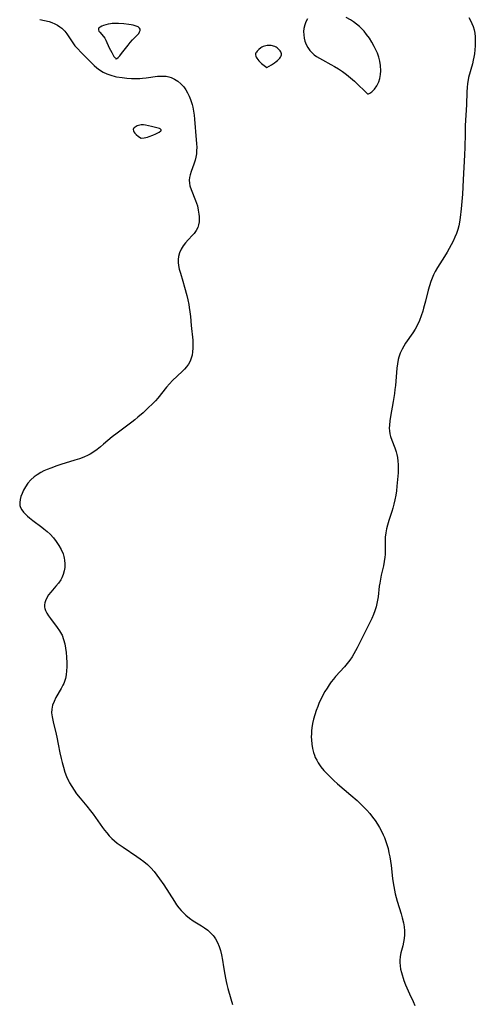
# Model space of a CAD drawing. Header units: inches. Extents: x 1073367 to 1082519, y 1569854 to 1574957.
# Tile 292 of 565: x 1080210 to 1080391, y 1571626 to 1572017. Entities that reach past the tile are written whole.
import ezdxf

# ---------------------------------------------------------------- set-up
doc = ezdxf.new("R2010")
doc.units = ezdxf.units.IN
doc.header["$MEASUREMENT"] = 0
doc.layers.add('CGG_CurvaNivelLidar_v1', color=7, linetype='Continuous', lineweight=30, true_color=0x008008)

msp = doc.modelspace()

# ---------------------------------------------------------------- linework, layer by layer
at = {"layer": 'CGG_CurvaNivelLidar_v1'}
for points in [[(1080218.2603, 1572017.2378, 75), (1080220.1007, 1572016.8942, 75), (1080221.8871, 1572016.4119, 75), (1080223.0485, 1572015.9986, 75), (1080224.1647, 1572015.5135, 75), (1080225.227, 1572014.9561, 75), (1080226.147, 1572014.3759, 75), (1080227.0007, 1572013.7215, 75), (1080227.7733, 1572012.9904, 75), (1080228.1756, 1572012.5475, 75), (1080228.9563, 1572011.5691, 75), (1080229.7673, 1572010.3977, 75), (1080231.3382, 1572007.9798, 75), (1080232.189, 1572006.8054, 75), (1080233.2897, 1572005.5196, 75), (1080234.4813, 1572004.2896, 75), (1080239.8649, 1571998.9571, 75), (1080240.8891, 1571998.0307, 75), (1080241.9754, 1571997.1921, 75), (1080243.3852, 1571996.3422, 75), (1080244.8988, 1571995.643, 75), (1080246.4917, 1571995.0733, 75), (1080248.1443, 1571994.6211, 75), (1080248.7426, 1571994.4882, 75), (1080250.9452, 1571994.1248, 75), (1080252.8196, 1571993.9351, 75), (1080254.7101, 1571993.8306, 75), (1080256.3073, 1571993.8045, 75), (1080257.8994, 1571993.8449, 75), (1080258.9976, 1571993.9199, 75), (1080260.5289, 1571994.083, 75), (1080264.9601, 1571994.6538, 75), (1080266.3673, 1571994.7619, 75), (1080267.4228, 1571994.7747, 75), (1080268.4491, 1571994.6889, 75), (1080269.4443, 1571994.4766, 75), (1080270.4144, 1571994.1496, 75), (1080271.7684, 1571993.5104, 75), (1080273.0528, 1571992.6928, 75), (1080274.2858, 1571991.6675, 75), (1080275.3923, 1571990.4748, 75), (1080276.2231, 1571989.3268, 75), (1080276.953, 1571988.085, 75), (1080277.5921, 1571986.7702, 75), (1080278.1453, 1571985.3988, 75), (1080278.7686, 1571983.4351, 75), (1080279.0248, 1571982.3644, 75), (1080279.3045, 1571980.804, 75), (1080279.5101, 1571979.2163, 75), (1080279.6695, 1571977.6114, 75), (1080280.4096, 1571969.4841, 75), (1080280.5155, 1571967.9455, 75), (1080280.5661, 1571966.4268, 75), (1080280.545, 1571965.1235, 75), (1080280.4398, 1571963.8425, 75), (1080280.2291, 1571962.5759, 75), (1080279.9203, 1571961.3418, 75), (1080279.3912, 1571959.759, 75), (1080278.3182, 1571956.8617, 75), (1080277.921, 1571955.5083, 75), (1080277.7147, 1571954.4468, 75), (1080277.6301, 1571953.3813, 75), (1080277.6943, 1571952.2638, 75), (1080277.8996, 1571951.149, 75), (1080278.3563, 1571949.6541, 75), (1080280.1141, 1571945.3454, 75), (1080280.4918, 1571944.2732, 75), (1080280.8196, 1571943.1836, 75), (1080281.2122, 1571941.5109, 75), (1080281.4689, 1571939.8367, 75), (1080281.5466, 1571938.9121, 75), (1080281.571, 1571937.9994, 75), (1080281.5092, 1571936.8128, 75), (1080281.3236, 1571935.6684, 75), (1080280.9923, 1571934.5805, 75), (1080280.3729, 1571933.3488, 75), (1080279.5604, 1571932.2146, 75), (1080278.9434, 1571931.509, 75), (1080277.2071, 1571929.6788, 75), (1080276.1464, 1571928.4938, 75), (1080275.1673, 1571927.2464, 75), (1080274.3361, 1571925.9343, 75), (1080273.6906, 1571924.552, 75), (1080273.2833, 1571923.1046, 75), (1080273.1611, 1571921.9337, 75), (1080273.1885, 1571920.7321, 75), (1080273.3353, 1571919.507, 75), (1080273.6442, 1571917.9843, 75), (1080274.0706, 1571916.4352, 75), (1080275.0678, 1571913.2724, 75), (1080275.7495, 1571910.919, 75), (1080276.6394, 1571907.5141, 75), (1080277.0371, 1571905.7869, 75), (1080277.3868, 1571904.0458, 75), (1080277.5886, 1571902.8664, 75), (1080277.8474, 1571901.0765, 75), (1080278.0657, 1571899.281, 75), (1080278.4327, 1571895.6922, 75), (1080278.9656, 1571889.8767, 75), (1080279.0528, 1571888.2671, 75), (1080279.062, 1571886.6859, 75), (1080278.9579, 1571885.1422, 75), (1080278.7525, 1571883.8834, 75), (1080278.4125, 1571882.6634, 75), (1080277.9139, 1571881.4622, 75), (1080277.274, 1571880.3256, 75), (1080276.517, 1571879.2723, 75), (1080275.6608, 1571878.2723, 75), (1080274.7322, 1571877.3102, 75), (1080270.9888, 1571873.7917, 75), (1080269.7105, 1571872.4856, 75), (1080268.5216, 1571871.1137, 75), (1080265.0878, 1571866.8146, 75), (1080264.1544, 1571865.7505, 75), (1080263.1837, 1571864.7128, 75), (1080261.2, 1571862.7532, 75), (1080259.2895, 1571860.9847, 75), (1080257.212, 1571859.1713, 75), (1080256.0358, 1571858.2083, 75), (1080254.8376, 1571857.2725, 75), (1080250.5437, 1571854.1315, 75), (1080248.8933, 1571852.8854, 75), (1080247.0197, 1571851.3689, 75), (1080243.5622, 1571848.4496, 75), (1080242.2762, 1571847.3978, 75), (1080240.9684, 1571846.3883, 75), (1080239.6257, 1571845.4424, 75), (1080238.2329, 1571844.5856, 75), (1080237.4582, 1571844.1719, 75), (1080235.7435, 1571843.3938, 75), (1080233.9652, 1571842.7241, 75), (1080232.1428, 1571842.1272, 75), (1080226.6299, 1571840.4727, 75), (1080224.9257, 1571839.9021, 75), (1080222.5697, 1571839.0287, 75), (1080221.1937, 1571838.4602, 75), (1080219.8515, 1571837.8477, 75), (1080218.5548, 1571837.1811, 75), (1080217.202, 1571836.3721, 75), (1080215.9453, 1571835.4622, 75), (1080214.6438, 1571834.2686, 75), (1080213.5024, 1571832.9457, 75), (1080212.565, 1571831.5987, 75), (1080211.7599, 1571830.2012, 75), (1080211.1585, 1571828.9552, 75), (1080210.6775, 1571827.7108, 75), (1080210.348, 1571826.4811, 75), (1080210.2105, 1571825.2796, 75), (1080210.2344, 1571824.6493, 75), (1080210.31, 1571824.1655, 75), (1080210.4187, 1571823.7518, 75), (1080210.5884, 1571823.292, 75), (1080211.0768, 1571822.3737, 75), (1080211.7219, 1571821.4914, 75), (1080212.4926, 1571820.6403, 75), (1080213.2522, 1571819.9165, 75), (1080214.0755, 1571819.2134, 75), (1080215.3712, 1571818.215, 75), (1080218.9879, 1571815.5917, 75), (1080219.8432, 1571814.9272, 75), (1080221.1176, 1571813.859, 75), (1080222.3191, 1571812.7214, 75), (1080223.5973, 1571811.2986, 75), (1080224.7567, 1571809.7935, 75), (1080225.8003, 1571808.2375, 75), (1080226.7084, 1571806.6352, 75), (1080227.4392, 1571804.9891, 75), (1080227.7926, 1571803.8975, 75), (1080227.9525, 1571803.2264, 75), (1080228.0845, 1571802.4212, 75), (1080228.1764, 1571800.9763, 75), (1080228.1022, 1571799.5337, 75), (1080227.8737, 1571798.112, 75), (1080227.4933, 1571796.731, 75), (1080226.9547, 1571795.4125, 75), (1080226.5297, 1571794.6271, 75), (1080225.6371, 1571793.3373, 75), (1080224.6239, 1571792.1218, 75), (1080222.5501, 1571789.7494, 75), (1080221.6988, 1571788.6103, 75), (1080220.9831, 1571787.4398, 75), (1080220.447, 1571786.2452, 75), (1080220.2273, 1571785.492, 75), (1080220.1125, 1571784.734, 75), (1080220.1339, 1571783.8023, 75), (1080220.2577, 1571783.1488, 75), (1080220.4941, 1571782.4203, 75), (1080221.0052, 1571781.3477, 75), (1080221.662, 1571780.2854, 75), (1080222.4206, 1571779.2255, 75), (1080225.1598, 1571775.6726, 75), (1080226.0501, 1571774.3658, 75), (1080226.8428, 1571772.9612, 75), (1080227.0298, 1571772.5649, 75), (1080227.6468, 1571770.9342, 75), (1080228.1007, 1571769.2263, 75), (1080228.4295, 1571767.4645, 75), (1080228.6617, 1571765.6681, 75), (1080228.8172, 1571763.8535, 75), (1080228.9176, 1571761.6005, 75), (1080228.9177, 1571760.003, 75), (1080228.8416, 1571758.4254, 75), (1080228.6691, 1571756.8782, 75), (1080228.374, 1571755.3736, 75), (1080228.0424, 1571754.2518, 75), (1080227.7267, 1571753.4356, 75), (1080227.4062, 1571752.7305, 75), (1080226.7555, 1571751.4818, 75), (1080224.6412, 1571747.8305, 75), (1080223.8875, 1571746.3264, 75), (1080223.3018, 1571744.7985, 75), (1080222.9606, 1571743.2396, 75), (1080222.9174, 1571741.7092, 75), (1080223.0948, 1571740.1446, 75), (1080223.4961, 1571738.2094, 75), (1080224.7511, 1571733.2682, 75), (1080225.0124, 1571732.1164, 75), (1080225.5659, 1571729.2737, 75), (1080226.1714, 1571725.8899, 75), (1080226.6598, 1571723.5644, 75), (1080227.0438, 1571722.0127, 75), (1080227.5779, 1571720.1164, 75), (1080228.183, 1571718.2472, 75), (1080228.8729, 1571716.4158, 75), (1080229.7327, 1571714.5032, 75), (1080230.0334, 1571713.9154, 75), (1080230.8762, 1571712.4407, 75), (1080231.8033, 1571711.0143, 75), (1080232.798, 1571709.6298, 75), (1080234.2292, 1571707.8199, 75), (1080236.8767, 1571704.7122, 75), (1080238.4201, 1571702.8368, 75), (1080239.4298, 1571701.4986, 75), (1080243.1092, 1571696.2226, 75), (1080243.931, 1571695.1077, 75), (1080244.7904, 1571694.0259, 75), (1080245.7771, 1571692.9059, 75), (1080246.8266, 1571691.8446, 75), (1080247.868, 1571690.9069, 75), (1080248.9583, 1571690.0205, 75), (1080250.1154, 1571689.1602, 75), (1080251.3042, 1571688.335, 75), (1080256.7989, 1571684.7372, 75), (1080258.1504, 1571683.7912, 75), (1080259.5137, 1571682.7512, 75), (1080260.9717, 1571681.4859, 75), (1080262.3453, 1571680.128, 75), (1080263.6348, 1571678.6865, 75), (1080264.7697, 1571677.2624, 75), (1080265.8465, 1571675.7876, 75), (1080267.462, 1571673.3989, 75), (1080271.7166, 1571666.7481, 75), (1080272.5925, 1571665.4711, 75), (1080273.5175, 1571664.2428, 75), (1080274.3888, 1571663.2211, 75), (1080275.3157, 1571662.2537, 75), (1080276.2935, 1571661.3418, 75), (1080277.6734, 1571660.2119, 75), (1080279.1213, 1571659.183, 75), (1080282.4232, 1571657.1421, 75), (1080283.7168, 1571656.2859, 75), (1080284.9481, 1571655.3711, 75), (1080286.0922, 1571654.384, 75), (1080287.1119, 1571653.3093, 75), (1080287.5247, 1571652.7815, 75), (1080288.0912, 1571651.9264, 75), (1080288.8482, 1571650.4756, 75), (1080289.4705, 1571648.9267, 75), (1080289.9852, 1571647.3044, 75), (1080290.4118, 1571645.6278, 75), (1080290.8337, 1571643.5408, 75), (1080291.2698, 1571640.8525, 75), (1080291.712, 1571637.8194, 75), (1080291.9675, 1571636.3099, 75), (1080292.2183, 1571635.0718, 75), (1080292.5094, 1571633.8447, 75), (1080292.9451, 1571632.2652, 75), (1080294.1599, 1571628.162, 75), (1080294.7306, 1571625.9323, 75)], [(1080324.6551, 1572017.5482, 75.5), (1080323.9951, 1572016.3563, 75.5), (1080323.4988, 1572015.067, 75.5), (1080323.1798, 1572013.7094, 75.5), (1080323.0554, 1572012.4027, 75.5), (1080323.0852, 1572011.0806, 75.5), (1080323.2556, 1572009.7648, 75.5), (1080323.5412, 1572008.5646, 75.5), (1080324.0239, 1572007.2833, 75.5), (1080324.6755, 1572006.0713, 75.5), (1080325.4891, 1572004.9494, 75.5), (1080326.3234, 1572004.0641, 75.5), (1080327.2596, 1572003.2571, 75.5), (1080328.2472, 1572002.5396, 75.5), (1080329.357, 1572001.8277, 75.5), (1080330.5162, 1572001.1519, 75.5), (1080333.9272, 1571999.3272, 75.5), (1080335.3631, 1571998.5064, 75.5), (1080336.8874, 1571997.5711, 75.5), (1080338.453, 1571996.5456, 75.5), (1080340.1305, 1571995.3633, 75.5), (1080341.7353, 1571994.1097, 75.5), (1080343.2818, 1571992.7459, 75.5), (1080344.6775, 1571991.4062, 75.5), (1080347.3675, 1571988.717, 75.5), (1080348.5, 1571987.6748, 75.5), (1080348.7977, 1571987.672, 75.5), (1080349.3827, 1571987.9491, 75.5), (1080350.1564, 1571988.497, 75.5), (1080351.1754, 1571989.4952, 75.5), (1080352.1643, 1571990.836, 75.5), (1080352.9851, 1571992.4655, 75.5), (1080353.4177, 1571993.8424, 75.5), (1080353.6783, 1571995.313, 75.5), (1080353.7751, 1571996.8404, 75.5), (1080353.6694, 1571998.9223, 75.5), (1080353.3868, 1572000.6752, 75.5), (1080352.9519, 1572002.3198, 75.5), (1080352.3911, 1572003.8086, 75.5), (1080351.7832, 1572005.1857, 75.5), (1080351.1162, 1572006.5398, 75.5), (1080350.2066, 1572008.1759, 75.5), (1080349.2086, 1572009.7579, 75.5), (1080348.1203, 1572011.2731, 75.5), (1080347.0827, 1572012.5385, 75.5), (1080346.3366, 1572013.3536, 75.5), (1080345.2547, 1572014.3999, 75.5), (1080344.1054, 1572015.3727, 75.5), (1080342.8981, 1572016.2725, 75.5), (1080341.6391, 1572017.0951, 75.5), (1080339.9793, 1572018.0231, 75.5)], [(1080388.7087, 1572018.004, 75.5), (1080389.3627, 1572016.8532, 75.5), (1080389.9437, 1572015.6815, 75.5), (1080390.453, 1572014.4334, 75.5), (1080390.8378, 1572013.1577, 75.5), (1080391.0929, 1572011.7713, 75.5), (1080391.2324, 1572010.3531, 75.5), (1080391.3063, 1572008.5918, 75.5), (1080391.2776, 1572006.803, 75.5), (1080391.1586, 1572005.212, 75.5), (1080390.9653, 1572003.6173, 75.5), (1080390.761, 1572002.3198, 75.5), (1080390.5081, 1572001.0288, 75.5), (1080390.1662, 1571999.6131, 75.5), (1080388.656, 1571994.2232, 75.5), (1080388.4449, 1571993.2872, 75.5), (1080388.181, 1571991.7535, 75.5), (1080388.0126, 1571990.1621, 75.5), (1080387.9213, 1571988.556, 75.5), (1080387.7965, 1571983.3223, 75.5), (1080387.3156, 1571975.1072, 75.5), (1080387.2119, 1571971.9168, 75.5), (1080387.1311, 1571966.4315, 75.5), (1080387.0374, 1571963.4547, 75.5), (1080386.5311, 1571953.4752, 75.5), (1080386.153, 1571947.8406, 75.5), (1080385.6726, 1571941.9814, 75.5), (1080385.2974, 1571938.5871, 75.5), (1080385.0056, 1571936.6961, 75.5), (1080384.7083, 1571935.218, 75.5), (1080384.3339, 1571933.7631, 75.5), (1080383.8261, 1571932.2192, 75.5), (1080383.2246, 1571930.7054, 75.5), (1080382.5451, 1571929.2192, 75.5), (1080381.7377, 1571927.6411, 75.5), (1080380.1468, 1571924.8438, 75.5), (1080379.0269, 1571923.0077, 75.5), (1080376.2753, 1571918.6992, 75.5), (1080375.3542, 1571917.0996, 75.5), (1080374.7207, 1571915.8271, 75.5), (1080374.1543, 1571914.5212, 75.5), (1080373.6505, 1571913.1865, 75.5), (1080373.0901, 1571911.4446, 75.5), (1080372.604, 1571909.6739, 75.5), (1080371.5622, 1571905.3721, 75.5), (1080370.7716, 1571902.4804, 75.5), (1080370.4149, 1571901.3401, 75.5), (1080369.779, 1571899.4923, 75.5), (1080369.0719, 1571897.6818, 75.5), (1080368.2782, 1571895.9219, 75.5), (1080367.3537, 1571894.1909, 75.5), (1080366.4501, 1571892.7582, 75.5), (1080363.5703, 1571888.5826, 75.5), (1080362.8558, 1571887.4109, 75.5), (1080362.201, 1571886.2104, 75.5), (1080361.475, 1571884.6545, 75.5), (1080360.8912, 1571883.0482, 75.5), (1080360.653, 1571882.1812, 75.5), (1080360.3132, 1571880.4728, 75.5), (1080360.0877, 1571878.7257, 75.5), (1080359.6809, 1571873.5167, 75.5), (1080359.5265, 1571871.7613, 75.5), (1080359.3474, 1571870.1735, 75.5), (1080359.133, 1571868.5887, 75.5), (1080358.6245, 1571865.4372, 75.5), (1080357.5379, 1571859.5082, 75.5), (1080357.2865, 1571857.7556, 75.5), (1080357.1356, 1571856.0285, 75.5), (1080357.1147, 1571854.8849, 75.5), (1080357.1831, 1571853.7558, 75.5), (1080357.3517, 1571852.6726, 75.5), (1080357.6084, 1571851.602, 75.5), (1080358.1003, 1571850.0613, 75.5), (1080359.2615, 1571847.0344, 75.5), (1080359.7979, 1571845.5114, 75.5), (1080360.1259, 1571844.3458, 75.5), (1080360.3767, 1571843.1553, 75.5), (1080360.5578, 1571841.8105, 75.5), (1080360.6513, 1571840.4438, 75.5), (1080360.6723, 1571838.8075, 75.5), (1080360.62, 1571837.1536, 75.5), (1080360.4336, 1571834.4886, 75.5), (1080360.162, 1571831.7598, 75.5), (1080359.9351, 1571829.9796, 75.5), (1080359.662, 1571828.2062, 75.5), (1080359.3378, 1571826.4452, 75.5), (1080358.954, 1571824.7028, 75.5), (1080358.5284, 1571823.099, 75.5), (1080358.1297, 1571821.7944, 75.5), (1080356.9136, 1571818.1411, 75.5), (1080356.3543, 1571816.3192, 75.5), (1080355.9736, 1571814.8304, 75.5), (1080355.6882, 1571813.3317, 75.5), (1080355.4954, 1571811.5223, 75.5), (1080355.4348, 1571809.7074, 75.5), (1080355.4835, 1571805.6066, 75.5), (1080355.4512, 1571804.602, 75.5), (1080355.3756, 1571803.5991, 75.5), (1080355.129, 1571801.8582, 75.5), (1080354.776, 1571800.1214, 75.5), (1080353.9084, 1571796.3918, 75.5), (1080353.5904, 1571794.8695, 75.5), (1080353.3168, 1571793.3362, 75.5), (1080353.1266, 1571792.0193, 75.5), (1080352.6395, 1571787.9052, 75.5), (1080352.4437, 1571786.5304, 75.5), (1080352.1957, 1571785.1695, 75.5), (1080351.8729, 1571783.8283, 75.5), (1080351.3934, 1571782.326, 75.5), (1080350.819, 1571780.8463, 75.5), (1080350.1145, 1571779.2389, 75.5), (1080349.3549, 1571777.643, 75.5), (1080347.0687, 1571773.175, 75.5), (1080344.352, 1571767.6243, 75.5), (1080343.0485, 1571765.1973, 75.5), (1080342.3342, 1571764.0231, 75.5), (1080341.4188, 1571762.6826, 75.5), (1080340.4346, 1571761.3874, 75.5), (1080339.3275, 1571760.0521, 75.5), (1080335.7936, 1571756.1312, 75.5), (1080334.9091, 1571755.0964, 75.5), (1080334.061, 1571754.0331, 75.5), (1080333.2595, 1571752.9361, 75.5), (1080332.378, 1571751.5883, 75.5), (1080331.5537, 1571750.1995, 75.5), (1080330.7633, 1571748.7707, 75.5), (1080330.0128, 1571747.3164, 75.5), (1080329.3084, 1571745.8374, 75.5), (1080328.6601, 1571744.3333, 75.5), (1080328.0429, 1571742.6962, 75.5), (1080327.4942, 1571740.9827, 75.5), (1080327.0284, 1571739.248, 75.5), (1080326.6462, 1571737.499, 75.5), (1080326.356, 1571735.7415, 75.5), (1080326.2239, 1571734.5936, 75.5), (1080326.1451, 1571733.4456, 75.5), (1080326.1261, 1571732.2311, 75.5), (1080326.1688, 1571731.0208, 75.5), (1080326.3283, 1571729.2977, 75.5), (1080326.6074, 1571727.6013, 75.5), (1080327.0207, 1571725.9453, 75.5), (1080327.3371, 1571724.9934, 75.5), (1080327.714, 1571724.0651, 75.5), (1080328.2552, 1571722.9763, 75.5), (1080328.9034, 1571721.878, 75.5), (1080329.947, 1571720.3651, 75.5), (1080331.1049, 1571718.9093, 75.5), (1080332.359, 1571717.5097, 75.5), (1080333.6956, 1571716.1661, 75.5), (1080335.0939, 1571714.8667, 75.5), (1080336.5349, 1571713.5993, 75.5), (1080341.8483, 1571709.0788, 75.5), (1080344.3182, 1571706.8827, 75.5), (1080345.5965, 1571705.6885, 75.5), (1080346.8413, 1571704.4666, 75.5), (1080348.1894, 1571703.0465, 75.5), (1080349.336, 1571701.7276, 75.5), (1080350.4257, 1571700.3663, 75.5), (1080351.458, 1571698.966, 75.5), (1080352.428, 1571697.5268, 75.5), (1080353.2679, 1571696.1509, 75.5), (1080354.0426, 1571694.7411, 75.5), (1080354.745, 1571693.2968, 75.5), (1080355.2226, 1571692.1808, 75.5), (1080355.6521, 1571691.0451, 75.5), (1080356.1665, 1571689.4482, 75.5), (1080356.6037, 1571687.8239, 75.5), (1080356.977, 1571686.1787, 75.5), (1080357.2954, 1571684.518, 75.5), (1080357.5702, 1571682.7855, 75.5), (1080357.7943, 1571681.062, 75.5), (1080358.3945, 1571675.874, 75.5), (1080358.6377, 1571674.1523, 75.5), (1080359.1734, 1571671.2819, 75.5), (1080359.5155, 1571669.8059, 75.5), (1080360.2994, 1571666.8838, 75.5), (1080361.7996, 1571661.9232, 75.5), (1080362.2397, 1571660.3585, 75.5), (1080362.7246, 1571658.3477, 75.5), (1080363.011, 1571656.7585, 75.5), (1080363.1802, 1571655.178, 75.5), (1080363.1997, 1571653.6104, 75.5), (1080363.0574, 1571652.1344, 75.5), (1080362.7921, 1571650.6743, 75.5), (1080362.4476, 1571649.2306, 75.5), (1080361.6914, 1571646.3394, 75.5), (1080361.3995, 1571644.902, 75.5), (1080361.2425, 1571643.3263, 75.5), (1080361.2482, 1571642.5914, 75.5), (1080361.3801, 1571641.2552, 75.5), (1080361.6355, 1571639.9137, 75.5), (1080361.9783, 1571638.5653, 75.5), (1080362.9442, 1571635.4307, 75.5), (1080363.5763, 1571633.6594, 75.5), (1080364.5655, 1571631.2905, 75.5), (1080365.1027, 1571630.1359, 75.5), (1080366.6405, 1571627.0089, 75.5), (1080367.3179, 1571625.491, 75.5)]]:
    msp.add_polyline3d(points, dxfattribs=at)
for points in [[(1080248.5, 1572001.6348, 75.5), (1080248.5968, 1572001.63, 75.5), (1080248.8335, 1572001.7701, 75.5), (1080249.3359, 1572002.1853, 75.5), (1080249.9822, 1572002.8325, 75.5), (1080250.743, 1572003.708, 75.5), (1080253.2788, 1572006.9714, 75.5), (1080254.1421, 1572008.0366, 75.5), (1080255.1071, 1572009.1127, 75.5), (1080257.0125, 1572011.0898, 75.5), (1080257.5096, 1572011.6974, 75.5), (1080257.8789, 1572012.2882, 75.5), (1080258.0731, 1572012.8729, 75.5), (1080258.0533, 1572013.3321, 75.5), (1080257.8663, 1572013.7269, 75.5), (1080257.5523, 1572014.05, 75.5), (1080257.2479, 1572014.2555, 75.5), (1080256.8928, 1572014.4368, 75.5), (1080256.1701, 1572014.7089, 75.5), (1080255.3523, 1572014.9342, 75.5), (1080254.4664, 1572015.123, 75.5), (1080253.5327, 1572015.2821, 75.5), (1080251.5787, 1572015.5217, 75.5), (1080249.5364, 1572015.6465, 75.5), (1080248.497, 1572015.653, 75.5), (1080247.0099, 1572015.5776, 75.5), (1080246.2854, 1572015.4951, 75.5), (1080245.3321, 1572015.329, 75.5), (1080244.4261, 1572015.1105, 75.5), (1080243.5842, 1572014.8503, 75.5), (1080242.8298, 1572014.555, 75.5), (1080242.1957, 1572014.2277, 75.5), (1080241.7261, 1572013.8678, 75.5), (1080241.4805, 1572013.4713, 75.5), (1080241.4973, 1572013.0665, 75.5), (1080241.7083, 1572012.6279, 75.5), (1080242.0585, 1572012.1572, 75.5), (1080243.4892, 1572010.5216, 75.5), (1080243.9967, 1572009.7986, 75.5), (1080244.4602, 1572008.9741, 75.5), (1080245.8281, 1572006.033, 75.5), (1080246.7843, 1572004.1002, 75.5), (1080247.676, 1572002.5683, 75.5), (1080248.2456, 1572001.8061, 75.5), (1080248.4179, 1572001.6467, 75.5)], [(1080308.5, 1571998.1741, 75.5), (1080310.3078, 1571999.1875, 75.5), (1080311.5546, 1572000.0133, 75.5), (1080312.1766, 1572000.4937, 75.5), (1080312.7406, 1572000.9843, 75.5), (1080313.2185, 1572001.4599, 75.5), (1080313.584, 1572001.8966, 75.5), (1080313.8753, 1572002.3203, 75.5), (1080314.1029, 1572002.7458, 75.5), (1080314.2471, 1572003.1707, 75.5), (1080314.2814, 1572003.5926, 75.5), (1080314.1851, 1572004.0085, 75.5), (1080313.9828, 1572004.4171, 75.5), (1080313.7023, 1572004.8158, 75.5), (1080313.3635, 1572005.2011, 75.5), (1080312.9799, 1572005.5677, 75.5), (1080312.5599, 1572005.9084, 75.5), (1080312.1077, 1572006.2132, 75.5), (1080311.6241, 1572006.469, 75.5), (1080311.142, 1572006.6536, 75.5), (1080310.6391, 1572006.7892, 75.5), (1080310.1225, 1572006.8809, 75.5), (1080309.5983, 1572006.9305, 75.5), (1080309.0717, 1572006.936, 75.5), (1080308.5476, 1572006.8915, 75.5), (1080308.0229, 1572006.7898, 75.5), (1080307.5079, 1572006.6386, 75.5), (1080307.0054, 1572006.4461, 75.5), (1080306.5195, 1572006.2168, 75.5), (1080306.0559, 1572005.9518, 75.5), (1080305.25, 1572005.3513, 75.5), (1080304.5777, 1572004.6661, 75.5), (1080304.3113, 1572004.3012, 75.5), (1080304.1102, 1572003.9237, 75.5), (1080303.9953, 1572003.5337, 75.5), (1080303.9852, 1572003.125, 75.5), (1080304.0678, 1572002.7071, 75.5), (1080304.2255, 1572002.2822, 75.5), (1080304.4867, 1572001.8156, 75.5), (1080304.8493, 1572001.3109, 75.5), (1080305.2913, 1572000.7914, 75.5), (1080305.7909, 1572000.2801, 75.5), (1080306.3333, 1571999.7893, 75.5), (1080307.3948, 1571998.9475, 75.5)], [(1080258.5, 1571970.0161, 75), (1080259.7442, 1571970.199, 75), (1080260.9969, 1571970.4845, 75), (1080261.7285, 1571970.7007, 75), (1080263.1532, 1571971.2195, 75), (1080264.3171, 1571971.7474, 75), (1080265.653, 1571972.4917, 75), (1080266.2866, 1571972.965, 75), (1080266.4636, 1571973.1854, 75), (1080266.5033, 1571973.3894, 75), (1080266.371, 1571973.5797, 75), (1080266.0971, 1571973.7528, 75), (1080265.7222, 1571973.9139, 75), (1080264.7811, 1571974.2135, 75), (1080262.5612, 1571974.767, 75), (1080260.2394, 1571975.2344, 75), (1080259.3608, 1571975.3432, 75), (1080258.501, 1571975.3562, 75), (1080257.9638, 1571975.2882, 75), (1080257.445, 1571975.1629, 75), (1080256.9516, 1571974.9867, 75), (1080256.4854, 1571974.7589, 75), (1080256.0659, 1571974.4915, 75), (1080255.7084, 1571974.1926, 75), (1080255.4367, 1571973.8667, 75), (1080255.3045, 1571973.4947, 75), (1080255.3839, 1571973.0509, 75), (1080255.6423, 1571972.5562, 75), (1080256.0326, 1571972.0412, 75), (1080256.5081, 1571971.5358, 75), (1080257.4737, 1571970.7079, 75)]]:
    msp.add_polyline3d(points, close=True, dxfattribs=at)

doc.saveas('drawing.dxf')
